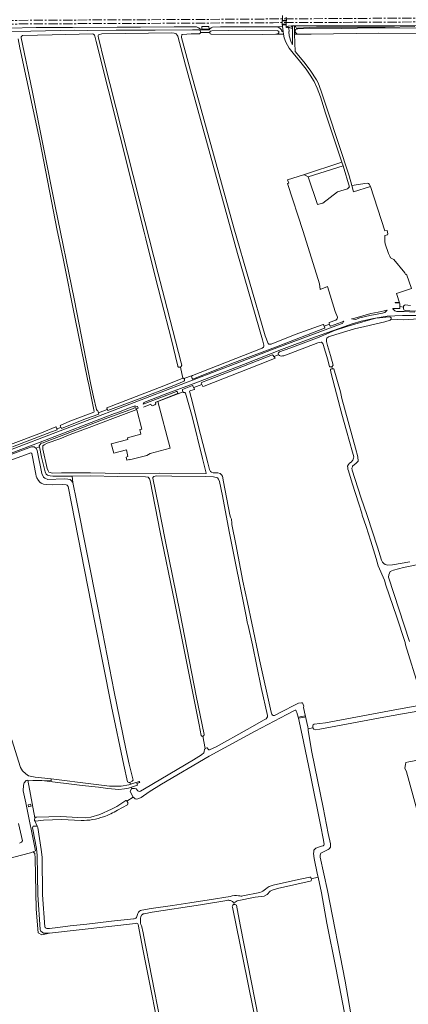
# Model space of a CAD drawing. Header units: metres. Extents: x 209813 to 223847, y 571801 to 587119.
# Tile 537 of 656: x 213849 to 214271, y 584783 to 585852. Entities that reach past the tile are written whole.
import ezdxf

# ---------------------------------------------------------------- set-up
doc = ezdxf.new("R2010")
doc.units = ezdxf.units.M
doc.linetypes.add('AM-AS', pattern=[16, 10, -2, 2, -2])
doc.linetypes.add('IE-TERREINAFSCHEIDING', pattern=[10, 8, -2])
for name, color, linetype, lineweight in [('B-RO-AM-AS_SPOOR-G', 8, 'AM-AS', 0), ('B-RO-GK-BESCHOEIING-G', 8, 'GK-BESCHOEIING', 0), ('B-RO-GR-BOUWLAND-GV', 8, 'Continuous', 0), ('B-RO-GR-GRAS-GV', 8, 'Continuous', 0), ('B-RO-GW-TALUD_KRUIN-G', 8, 'Continuous', 0), ('B-RO-IE-TERREINAFSCHEIDING-G', 8, 'IE-TERREINAFSCHEIDING', 0), ('B-RO-KW-KUNSTWERK_STUW-GV', 8, 'Continuous', 0), ('B-RO-OG-WEG-GV', 8, 'Continuous', 0), ('B-RO-VH-ONVERHARD-GV', 8, 'Continuous', 0), ('B-RO-VH-VERHARDING_HALFVERHARDING-GV', 8, 'Continuous', 0), ('B-RO-VH-VERHARDING_OPEN-GV', 8, 'Continuous', 0)]:
    doc.layers.add(name, color=color, linetype=linetype, lineweight=lineweight)
doc.linetypes.add('GK-BESCHOEIING', pattern='A,30,-5,[1,NLCS.shx,S=1,R=0,X=0,Y=0],-5', length=40)

msp = doc.modelspace()

# ---------------------------------------------------------------- linework, layer by layer
at = {"layer": 'B-RO-AM-AS_SPOOR-G', "flags": 128}
for points in [[(213304.048, 585848.332), (213310.981, 585848.37), (213413.081, 585849.117), (213518.575, 585849.635), (213615.021, 585850.01), (213740.279, 585850.819), (213960.079, 585851.998), (214010.98, 585852.193), (214210.941, 585853.522), (214414.327, 585854.443), (214610.856, 585855.734), (214697.236, 585856.125), (214772.532, 585856.619), (214926.514, 585857.284), (215011.75, 585857.888), (215397.634, 585860.164), (215803.555, 585862.346), (215902.476, 585862.758), (216119.608, 585864.071), (216159.519, 585864.182), (216286.886, 585865.197), (216687.331, 585867.023), (216761.329, 585867.481)], [(213304.075, 585844.307), (213638.605, 585846.143), (213757.034, 585846.925), (213903.907, 585847.779), (213965.765, 585848.014), (214124.022, 585848.893), (214171.521, 585849.069), (214280.756, 585849.714), (214367.487, 585850.116), (214425.824, 585850.6), (214610.37, 585851.597), (214750.18, 585852.482), (215093.525, 585854.385), (215214.408, 585854.901), (215322.886, 585855.505), (215600.987, 585857.132), (216166.326, 585860.25), (216250.869, 585860.882), (216575.959, 585862.509), (216649.075, 585862.766), (216761.488, 585863.541)]]:
    msp.add_lwpolyline(points, dxfattribs=at)
at = {"layer": 'B-RO-GK-BESCHOEIING-G', "flags": 128}
for points in [[(214178.906, 585520.322), (214179.328, 585519.249)], [(214184.623, 585522.261), (214184.975, 585521.455)], [(214184.975, 585521.455), (214185.561, 585520.112)], [(214179.328, 585519.249), (214179.749, 585518.176)], [(214123.882, 585487.475), (214124.81, 585486.37)], [(214124.81, 585486.37), (214125.778, 585485.219)], [(214186.421, 585474.97), (214187.81, 585475.275)], [(214188.036, 585472.81), (214186.672, 585472.571)], [(214187.81, 585475.275), (214188.095, 585475.338)], [(214188.842, 585472.915), (214188.036, 585472.81)], [(214020.622, 585446.309), (214020.139, 585446.037), (213996.556, 585436.84), (213996.454, 585436.371)], [(214019.574, 585448.646), (214019.787, 585448.196)], [(214019.787, 585448.196), (214020.622, 585446.309)], [(214020.865, 585445.794), (214020.622, 585446.309)], [(213996.454, 585436.371), (213996.38, 585436.03), (213996.451, 585434.867), (213995.629, 585433.656), (213992.794, 585432.669), (213991.746, 585432.885), (213991.037, 585434.365), (213983.081, 585431.254)], [(213934.321, 585425.144), (213933.734, 585427.135)], [(213934.559, 585424.336), (213934.321, 585425.144)], [(213943.865, 585428.834), (213943.619, 585429.764)], [(213943.994, 585428.345), (213943.865, 585428.834)], [(213889.335, 585407.677), (213888.348, 585409.439)], [(214050.211, 585060.33), (214050, 585060.237)], [(214051.881, 585061.069), (214050.211, 585060.33)]]:
    msp.add_lwpolyline(points, dxfattribs=at)
at = {"layer": 'B-RO-GR-BOUWLAND-GV', "flags": 128}
msp.add_lwpolyline([(214036.415, 585465.756), (214063.214, 585476.091), (214112.145, 585495.244), (214113.598, 585496.559), (214113.736, 585497.142), (214113.721, 585498.542), (214112.271, 585504.503), (214085.331, 585598.136), (214028.926, 585802.596), (214020.395, 585834.155), (214019.844, 585835.496), (214018.649, 585836.726), (214016.631, 585837.619), (214014.085, 585837.817), (213937.984, 585836.858), (213935.582, 585836.219), (213934.511, 585835.7), (213934.182, 585834.857), (213934.081, 585833.749), (213934.31, 585832.557), (213940.541, 585806.915), (213984.51, 585633.102), (213999.127, 585575.974), (214006.019, 585549.69), (214024.15, 585479.456), (214024.666, 585477.018), (214024.61, 585476.559), (214024.56, 585476.333), (214024.487, 585476.113), (214024.393, 585475.901), (214024.279, 585475.7), (214024.146, 585475.51), (214023.994, 585475.335), (214023.827, 585475.175), (214023.644, 585475.033), (214023.448, 585474.909), (214023.241, 585474.805), (214026.038, 585462.668), (214026.372, 585462.665), (214026.699, 585462.597), (214027.006, 585462.465), (214027.148, 585462.378)], close=True, dxfattribs=at)
for points in [[(213974.462, 584870.557), (213881.198, 584859.994), (213872.757, 584858.183), (213868.92, 584860.431), (213866.671, 584885.964), (213865.793, 584941.441), (213865.441, 584946.275), (213863.321, 584948.203), (213860.442, 584947.215), (213782.404, 584926.807), (213713.333, 584911.088), (213713.443, 584910.398), (213715.049, 584910.784)], [(214024.941, 584630.041), (214021.668, 584646.697), (214005.24, 584728.171), (213982.477, 584842.626), (213977.537, 584869.236)]]:
    msp.add_lwpolyline(points, dxfattribs=at)
at = {"layer": 'B-RO-GR-BOUWLAND-GV'}
msp.add_lwpolyline([(213977.537, 584869.236, 0.35208885), (213974.462, 584870.557)], format="xyb", dxfattribs=at)
at = {"layer": 'B-RO-GR-GRAS-GV', "flags": 128}
for points in [[(213815.879, 585839.37), (213861.069, 585839.737), (213908.574, 585840.636), (213922.683, 585840.525), (213953.646, 585840.699), (213996.043, 585840.836), (214036.353, 585841.18), (214043.457, 585841.083)], [(214123.909, 585844.498), (214066.736, 585844.384), (214058.23, 585843.839), (214056.643, 585843.442), (214055.275, 585842.289), (214054.852, 585841.837), (214054.806, 585840.973), (214044.795, 585841), (214044.743, 585841.924), (214044.626, 585842.098), (214042.952, 585843.322), (214040.919, 585844.209), (214016.495, 585844.218), (213980.066, 585843.831), (213954.565, 585843.881), (213906.059, 585843.615), (213866.654, 585843.599), (213836.594, 585843.001)], [(214055.117, 585838.145), (214055.141, 585838.882), (214055.861, 585839.842), (214057.317, 585839.991), (214094.179, 585840.613), (214128.181, 585840.32), (214129.198, 585839.996), (214130.057, 585839.137), (214130.057, 585837.951), (214129.501, 585837.209), (214128.786, 585836.673), (214127.792, 585836.354)], [(214148.122, 585844.751), (214147.024, 585844.762), (214147.23, 585836.344), (214150.496, 585836.51), (214149.304, 585837.02), (214148.222, 585838.062), (214147.942, 585839.345), (214148.343, 585841.349), (214150.667, 585842.118), (214198.236, 585842.674), (214215.684, 585843.038), (214294.247, 585843.17)], [(214347.407, 585845.835), (214255.818, 585845.464), (214148.107, 585845.452), (214148.122, 585844.751), (214149.237, 585842.613), (214150.37, 585842.898), (214163.363, 585843.801), (214171.186, 585843.958), (214245.656, 585843.856), (214277.763, 585844.564)], [(213838.806, 585390.712), (213872.514, 585403.403), (213887.994, 585409.972), (213888.348, 585409.439), (213889.336, 585407.667), (213893.637, 585409.316), (213893.141, 585410.657), (213893.011, 585410.902), (213892.909, 585411.494), (213903.24, 585415.868), (213929.356, 585425.724), (213929.649, 585426.377), (213923.888, 585455.447), (213922.268, 585461.541), (213909.171, 585527.158), (213895.545, 585594.494), (213889.592, 585623.069), (213870.674, 585720.568), (213849.111, 585821.639), (213847.218, 585831.357)], [(213850.503, 585832.343), (213862.251, 585775.135), (213887.302, 585649.707), (213907.858, 585548.757), (213926.198, 585455.787), (213928.814, 585442.347), (213932.136, 585428.866), (213932.839, 585427.783), (213933.734, 585427.135), (213934.321, 585425.144), (213943.865, 585428.834), (213943.482, 585430.456), (214000.728, 585452.646), (214021.635, 585460.971), (214026.038, 585462.668), (214023.241, 585474.805), (214023.024, 585474.723), (214022.801, 585474.661), (214022.573, 585474.622), (214022.341, 585474.606), (214022.11, 585474.613), (214021.88, 585474.642), (214021.654, 585474.694), (214021.435, 585474.768), (214021.223, 585474.863), (214021.022, 585474.978), (214020.834, 585475.113), (214020.659, 585475.265), (214020.501, 585475.434), (214020.334, 585475.651), (214013.139, 585505.897), (214002.899, 585546.547), (213995.681, 585574.659)], [(213927.883, 585836.85), (213884.168, 585835.607), (213852.317, 585835.102)], [(213995.681, 585574.659), (213985.719, 585613.946), (213983.961, 585621.211), (213931.764, 585828.424), (213930.37, 585834.239), (213929.994, 585835.258)], [(214024.678, 585835.549), (214024.439, 585833.661), (214024.54, 585832.691), (214035.282, 585792.687), (214078.394, 585636.662), (214081.413, 585626), (214115.237, 585508.87), (214118.419, 585500.497), (214119.255, 585499.849), (214120.371, 585499.554), (214121.74, 585499.728), (214147.811, 585510.065), (214178.368, 585521.198), (214178.906, 585520.322), (214179.328, 585519.249), (214184.975, 585521.455), (214184.623, 585522.261), (214184.845, 585523.295), (214192.048, 585525.779), (214193.596, 585527.14), (214193.627, 585529.017), (214191.302, 585534.989), (214182.806, 585562.246), (214174.833, 585558.912), (214174.308, 585565.22), (214156.424, 585622.172), (214139.632, 585674.189), (214140.814, 585674.57), (214139.693, 585678.326), (214156.827, 585683.757), (214198.638, 585697.465)], [(214043.936, 585836.807), (214035.068, 585836.689), (214025.596, 585836.162)], [(214198.638, 585697.465), (214180.812, 585750.726), (214175.228, 585768.312), (214171.828, 585777.645), (214168.624, 585784.854), (214164.215, 585791.695), (214159.614, 585798.533), (214152.538, 585807.592), (214145.735, 585815.85), (214141.462, 585821.374), (214137.718, 585827.691), (214135.797, 585832.591), (214135.207, 585836.35), (214127.792, 585836.354), (214126.842, 585836.287), (214112.471, 585836.202), (214056.672, 585836.561), (214055.725, 585836.669), (214055.104, 585837.768), (214055.117, 585838.145), (214045.125, 585838.237)], [(214135.207, 585836.35), (214134.756, 585839.222)], [(214147.23, 585836.344), (214147.697, 585817.467), (214157.245, 585806.505), (214163.961, 585797.373), (214171.053, 585786.674), (214172.765, 585783.37), (214175.984, 585774.502), (214183.49, 585752.807), (214206.315, 585682.452), (214209.242, 585671.957)], [(214288.613, 585837.275), (214238.433, 585837.345), (214165.107, 585836.385), (214150.496, 585836.51)], [(214229.591, 585670.98), (214245.229, 585622.646), (214247.544, 585623.307), (214248.602, 585619.405), (214248.139, 585618.479), (214245.096, 585617.553), (214245.096, 585611.137), (214245.52, 585608.676), (214249.012, 585598.198), (214250.64, 585595.262), (214251.314, 585593.436), (214254.97, 585591.538), (214266.854, 585577.02), (214267.595, 585575.306), (214268.808, 585575.754), (214273.995, 585560.022), (214257.977, 585554.742), (214261.525, 585543.593), (214261.446, 585540.572), (214265.328, 585539.972), (214265.345, 585540.876), (214266.06, 585541.742), (214267.152, 585542.271), (214273.072, 585541.775)], [(214281.801, 585527.046), (214265.185, 585526.115), (214251.998, 585526.791), (214251.048, 585525.704), (214245.173, 585524.083), (214223.502, 585519.013), (214212.278, 585516.288), (214187.371, 585508.9), (214184.132, 585507.586), (214182.327, 585506.382), (214181.691, 585505.447), (214182.005, 585502.499), (214182.813, 585498.248), (214186.189, 585487.503), (214189.013, 585476.954), (214188.095, 585475.338), (214187.81, 585475.275), (214188.036, 585472.81), (214188.842, 585472.915), (214189.764, 585472.754), (214197.177, 585447.738), (214198.379, 585440.521), (214213.519, 585386.872), (214216.033, 585377.48), (214216.358, 585372.776), (214214.176, 585370.418), (214209.97, 585367.048), (214209.934, 585366.437), (214209.523, 585364.836), (214209.653, 585362.895), (214219.242, 585333.571), (214226.124, 585313.545), (214237.121, 585279.193), (214241.395, 585265.141), (214242.653, 585263.063), (214244.198, 585261.462), (214245.591, 585260.448), (214248.386, 585259.777), (214253.46, 585260.069), (214272.401, 585263.42)], [(214187.81, 585475.275), (214186.421, 585474.97), (214184.968, 585475.182), (214183.148, 585482.802), (214178.312, 585499.376), (214177.802, 585500.494), (214176.899, 585501.397), (214176.372, 585501.783), (214176.046, 585501.873), (214172.491, 585500.987), (214135.528, 585487.158), (214134.115, 585486.846), (214133.065, 585486.824), (214131.738, 585486.952), (214130.71, 585487.315), (214129.852, 585488.252), (214124.81, 585486.37), (214125.778, 585485.219), (214126.013, 585484.303), (214118.108, 585481.322), (214048.934, 585453.93), (214047.616, 585453.697), (214046.627, 585455.82), (214037.74, 585452.54), (214038.48, 585450.54), (214034.647, 585449.282), (214033.315, 585448.574), (214033.385, 585447.288), (214034.857, 585441.747), (214044.937, 585401.42), (214053.17, 585370.672), (214054.964, 585363.371), (214055.802, 585361.444), (214056.909, 585360.491), (214058.795, 585359.808), (214063.989, 585359.882), (214066.273, 585359.368), (214068.065, 585357.75), (214068.902, 585356.172), (214069.927, 585350.048), (214076.991, 585314.418), (214077.708, 585311.699), (214078.716, 585309.618), (214079.237, 585305.097), (214078.936, 585303.746), (214083.627, 585282.404), (214091.109, 585242.128), (214096.182, 585218.935), (214100.646, 585196.762), (214109.237, 585156.692), (214121.653, 585099.944), (214122.553, 585097.694), (214123.385, 585096.818), (214124.145, 585096.498), (214125.35, 585096.498), (214133.115, 585100.352), (214148.423, 585108.179), (214151.371, 585109.75), (214154.837, 585110.146), (214155.899, 585109.969), (214157.085, 585106.521), (214156.758, 585105.053), (214158.864, 585096.82), (214161.56, 585084.118), (214161.851, 585081.902), (214167.163, 585082.831), (214166.926, 585083.133), (214166.979, 585085.019), (214167.328, 585086.242), (214168.551, 585086.813), (214180.958, 585088.366), (214250.3, 585101.403), (214283.906, 585107.624)], [(214282.627, 585125.248), (214267.706, 585172.962), (214267.113, 585175.768), (214257.849, 585204.288), (214246.299, 585238.049), (214244.843, 585243.283), (214238.06, 585259.05), (214235.904, 585266.745), (214229.932, 585285.734), (214225.055, 585301.741), (214220.713, 585313.951), (214220.266, 585316.269), (214217.068, 585326.085), (214209.709, 585348.526), (214205.725, 585361.962), (214205.109, 585363.904), (214205.109, 585365.23), (214204.831, 585367.018), (214205.602, 585368.961), (214206.917, 585370.591), (214208.503, 585371.613), (214210.301, 585373.577), (214211.233, 585375.929), (214211.479, 585377.458), (214210.16, 585382.523), (214203.478, 585405.509), (214198.329, 585423.583), (214186.881, 585467.683), (214186.121, 585471.381), (214186.065, 585472.297), (214186.672, 585472.571), (214188.036, 585472.81)], [(213968.329, 585023.737), (213967.438, 585023.743), (213966.576, 585023.891), (213965.993, 585024.172), (213961.749, 585042.296), (213948.388, 585106.193), (213930.131, 585199.129), (213901.336, 585344.943), (213900.489, 585346.53), (213899.133, 585347.038), (213895.711, 585347.183), (213884.561, 585346.901), (213877.578, 585347.155), (213874.509, 585347.656), (213872.142, 585348.748), (213870.75, 585349.864), (213869.258, 585351.464), (213867.617, 585354.32), (213866.876, 585356.458), (213866.538, 585358.468), (213862.336, 585379.074), (213861.86, 585380.768), (213861.5, 585381.371), (213860.802, 585381.604), (213836.161, 585372.596)], [(213970.641, 585017.219), (213973.534, 585017.23), (213975.36, 585016.634), (213977.066, 585014.69), (213978.376, 585013.817), (213980.081, 585014.27), (213984.483, 585016.664), (214037.374, 585048.222), (214046.26, 585053.576), (214048.538, 585055.757), (214049.125, 585056.907), (214049.389, 585059.729), (214050, 585060.237), (214050.211, 585060.33), (214047.756, 585073.93), (214047.406, 585073.863), (214047.227, 585073.857), (214047.049, 585073.867), (214046.7, 585073.942), (214046.533, 585074.005), (214046.222, 585074.178), (214046.08, 585074.288), (214045.837, 585074.517), (214043.519, 585086.215), (214029.301, 585158.548), (214016.955, 585220.096), (214001.414, 585295.649), (213990.452, 585351.246), (213989.734, 585353.258), (213988.381, 585355.09), (213985.227, 585355.76), (213954.748, 585355.929), (213926.159, 585356.493), (213905.954, 585356.386), (213906.676, 585349.313), (213910.518, 585329.746), (213933.53, 585213.453), (213951.498, 585121.997), (213963.967, 585060.184), (213967.588, 585043.399), (213972.064, 585026.123), (213970.949, 585025.057), (213968.329, 585023.737), (213969.051, 585021.702), (213978.628, 585024.781), (213979.078, 585023.432), (213976.088, 585022.4), (213976.802, 585020.601), (213970.156, 585018.587)], [(214050.211, 585060.33), (214051.881, 585061.069), (214052.418, 585061.121), (214053.497, 585059.603), (214054.119, 585058.939), (214054.931, 585058.959), (214062.232, 585062.171), (214095.684, 585081.025), (214114.383, 585091.506), (214116.471, 585092.851), (214117.669, 585094.947), (214117.797, 585096.258), (214110.78, 585126.732), (214101.71, 585173.239), (214096.805, 585194.162), (214095.746, 585197.744), (214095.157, 585202.554), (214076.281, 585296.171), (214068.801, 585334.971), (214065.748, 585350.516), (214064.655, 585353.167), (214063.429, 585354.582), (214059.111, 585355.446), (214050.547, 585355.936), (214014.095, 585356.223), (213997.463, 585356.735), (213994.557, 585356.093), (213993.464, 585354.904), (213993.444, 585354.257), (213999.432, 585324.255), (214006.67, 585287.211), (214022.876, 585207.03), (214040.573, 585117.533), (214049.056, 585075.629), (214049.011, 585075.314), (214048.91, 585074.972), (214048.834, 585074.81), (214048.636, 585074.513), (214048.384, 585074.261), (214048.24, 585074.155), (214047.925, 585073.989), (214047.756, 585073.93)], [(214284.841, 585261.019), (214265.33, 585257.114), (214254.58, 585254.316), (214250.983, 585252.693), (214249.442, 585249.156), (214249.036, 585246.542), (214272.006, 585176.869)], [(214292.04, 585103.028), (214291.013, 585102.757), (214288.526, 585102.811), (214283.252, 585101.593), (214264.209, 585098.207), (214244.272, 585094.452), (214174.734, 585081.665), (214170.017, 585080.91), (214168.245, 585081.454), (214167.163, 585082.831)], [(214172.8, 584920.63), (214172.268, 584923.213), (214168.463, 584940.927), (214167.74, 584946.505), (214168.065, 584948.162), (214168.265, 584949.902), (214169.07, 584951.128), (214170.415, 584952.148), (214173.176, 584953.305), (214176.454, 584954.345), (214178.145, 584954.65), (214178.823, 584955.396), (214179.233, 584956.459), (214178.33, 584962.629), (214175.745, 584975.938), (214164.104, 585033.453), (214155.396, 585075.105), (214151.44, 585093.418), (214151.246, 585094.466), (214149.716, 585099.562), (214149.048, 585101.053), (214148.468, 585101.965), (214147.753, 585102.151), (214138.696, 585097.434), (214104.443, 585079.27), (214054.411, 585052.241), (214002.71, 585021.719), (213989.264, 585013.264), (213980.79, 585007.232), (213978.286, 585006.3)], [(214285.346, 584977.934), (214286.475, 584978.209), (214285.108, 584982.915), (214283.153, 584982.361), (214275.479, 585010.123), (214268.554, 585035.311), (214267.012, 585039.083), (214267.435, 585043.09), (214268.137, 585045.197), (214271.313, 585045.853), (214304.065, 585052.325), (214305.431, 585052.987), (214305.59, 585053.448), (214305.68, 585054.446), (214303.291, 585063.517), (214293.809, 585093.312), (214294.68, 585093.54)], [(214161.851, 585081.902), (214162.115, 585079.893), (214165.822, 585056.644), (214178.204, 584996.303), (214183.669, 584968.272), (214186.271, 584956.781), (214186.028, 584953.306), (214184.887, 584951.366), (214183.746, 584950.62), (214176.458, 584947.268), (214175.804, 584946.816), (214174.972, 584944.616), (214175, 584942.593), (214182.805, 584906.286), (214202.305, 584807.779), (214209.889, 584763.824)], [(213840.4, 585069.919), (213849.727, 585039.989), (213851.777, 585036.104), (213855.445, 585032.867), (213858.519, 585030.978), (213865.747, 585029.521), (213883.045, 585027.592), (213928.957, 585021.925), (213946.155, 585019.676), (213959.102, 585019.436), (213967.192, 585021.097), (213969.051, 585021.702)], [(213972.111, 585007.783), (213969.741, 585011.615), (213968.917, 585013.997), (213970.06, 585016.787), (213970.641, 585017.219), (213970.156, 585018.587), (213967.013, 585017.509), (213962.62, 585016.552), (213956.606, 585015.84), (213944.435, 585016.898), (213934.514, 585018.353), (213916.786, 585020.337), (213873.038, 585025.875), (213863.272, 585025.838), (213857.622, 585026.099), (213865.411, 584985.192), (213865.582, 584985.565), (213865.994, 584985.791), (213866.55, 584985.886), (213867.629, 584985.966), (213893.5, 584986.746), (213911.795, 584985.436), (213919.96, 584985.3), (213926.071, 584985.906), (213935.802, 584988.805), (213948.425, 584994.658), (213954.217, 584997.669), (213963.901, 585004.072), (213964.71, 585004.151), (213965.215, 585003.259)], [(213972.111, 585007.783), (213965.215, 585003.259), (213966.115, 585001.671)], [(213965.864, 584999.48), (213955.17, 584993.69)], [(213848.642, 584957.599), (213850.706, 584958.816), (213851.812, 584960.052), (213847.512, 584978.86)], [(213865.191, 584982.068), (213867.662, 584976.021)], [(213915.688, 584982.408), (213894.263, 584983.329), (213874.791, 584982.786), (213865.879, 584981.737)], [(213868.391, 584974.663), (213872.17, 584950.806), (213873.219, 584942.549), (213873.743, 584901.635), (213875.97, 584866.89)], [(214124.083, 584911.974), (214148.073, 584917.316), (214163.616, 584920.903)], [(214164.088, 584916.243), (214128.752, 584908.329), (214122.902, 584906.769), (214120.562, 584905.501), (214117.345, 584902.089), (214114.03, 584900.139), (214104.475, 584898.872), (214085.073, 584894.972)], [(214164.921, 584920.422), (214165.25, 584919.114)], [(214201.235, 584773.533), (214192.174, 584822.091), (214182.064, 584870.797), (214176.266, 584903.788), (214172.8, 584920.63), (214165.25, 584919.114), (214165.521, 584918.035)], [(213981.567, 584884.758), (213991.56, 584886.643), (214014.804, 584889.845), (214033.646, 584892.863), (214054.628, 584895.983), (214077.383, 584899.771)], [(214091.05, 584900.478), (214109.512, 584904.112)], [(214073.768, 584895.401), (214045.216, 584890.729), (213992.473, 584882.762), (213983.992, 584881.034)], [(214081.43, 584893.228), (214081.823, 584891.135)], [(214084.079, 584890.177), (214087.997, 584868.842), (214108.375, 584765.688)], [(213975.46, 584876.834), (213976.967, 584881.329)], [(213983.167, 584858.225), (214001.437, 584765.263), (214020.516, 584671.412), (214029.187, 584630.235), (214031.579, 584630.315), (214036.812, 584630.896), (214122.085, 584648.42), (214123.699, 584648.361), (214125.764, 584648.762), (214127.49, 584649.533), (214127.922, 584650.859), (214127.398, 584653.942), (214120.135, 584690.866), (214116.222, 584707.698), (214095.981, 584807.975), (214079.676, 584888.143)], [(213890.105, 584866.169), (213903.567, 584867.742), (213921.605, 584869.695), (213948.337, 584872.815), (213972.246, 584875.46)]]:
    msp.add_lwpolyline(points, dxfattribs=at)
for points in [[(214134.122, 585844.566), (214123.909, 585844.498), (214127.948, 585844.19), (214130.162, 585843.492), (214131.665, 585842.394), (214132.566, 585841.479), (214132.995, 585840.909), (214133.286, 585840.257), (214133.478, 585839.15), (214134.344, 585839.227), (214134.756, 585839.222)], [(214141.08, 585839.151), (214141.472, 585834.714), (214143.422, 585827.58), (214144.492, 585825.58), (214144.789, 585825.282), (214145.063, 585825.169), (214144.8, 585844.785), (214144.027, 585844.793), (214144.024, 585845.44), (214140.351, 585845.249), (214137.947, 585844.696), (214137.93, 585843.674), (214140.534, 585843.414), (214141.03, 585842.92), (214141.307, 585839.149)], [(214161.863, 585681.385), (214172.005, 585651.263), (214177.729, 585652.804), (214193.691, 585665.244), (214204.809, 585668.436), (214206.57, 585670.087), (214206.936, 585670.177), (214199.941, 585693.355)], [(214229.591, 585670.98), (214228.335, 585673.42), (214227.383, 585674.134), (214226.033, 585674.452), (214209.242, 585671.957), (214211.164, 585665.062)], [(213948.483, 585390.278), (213948.179, 585391.557), (213966.403, 585396.302), (213965.97, 585398.094), (213980.241, 585401.874), (213979.131, 585406.917), (213981.313, 585407.438), (213976.111, 585428.436), (213975.064, 585428.487), (213973.252, 585427.674), (213950.084, 585419.125), (213924.112, 585409.169), (213903.761, 585401.392), (213892.301, 585396.707), (213878.773, 585392.082), (213875.244, 585390.48), (213874.111, 585389.398), (213873.789, 585388.257), (213873.789, 585385.534), (213878.567, 585364.669), (213879.649, 585362.007), (213880.592, 585360.809), (213884.58, 585359.641), (213894.328, 585360.015), (213925.85, 585359.853), (213957.361, 585359.19), (214001.111, 585359.628), (214050.924, 585359.333), (214051.154, 585359.666), (214047.271, 585375.407), (214036.043, 585421.242), (214028.925, 585446.584), (214028.233, 585447.091), (214027.567, 585447.283), (214026.703, 585447.309), (214026.045, 585447.833), (214020.318, 585445.614), (213998.876, 585437.309), (214012.304, 585386.548), (214001.379, 585383.709), (213990.531, 585380.852), (213986.972, 585378.834), (213968.199, 585374.019), (213968.103, 585374.395), (213965.286, 585373.747), (213964.508, 585377.064), (213966.322, 585377.566), (213964.747, 585384.83), (213950.907, 585381.197)]]:
    msp.add_lwpolyline(points, close=True, dxfattribs=at)
at = {"layer": 'B-RO-GR-GRAS-GV'}
for points in [[(213851.031, 585834.229, 0.16272743), (213850.503, 585832.343)], [(213852.317, 585835.102, 0.24572731), (213851.031, 585834.229)], [(213929.994, 585835.258, 0.17617588), (213927.883, 585836.85)], [(214025.596, 585836.162, 0.29170996), (214024.678, 585835.549)], [(213972.934, 585006.872, -0.01955749), (213972.111, 585007.783)], [(213978.286, 585006.3, -0.38489959), (213972.934, 585006.872)], [(213966.115, 585001.671, -0.36634552), (213965.864, 584999.48)], [(213939.872, 584986.455, -0.10034121), (213915.688, 584982.408)], [(213955.17, 584993.69, -0.07253712), (213939.872, 584986.455)], [(213865.879, 584981.737, -0.23895549), (213865.191, 584982.068)], [(213867.662, 584976.021, -0.28672912), (213868.391, 584974.663)], [(214163.616, 584920.903, -0.28670022), (214164.921, 584920.422)], [(214115.577, 584907.708, -0.16166909), (214124.083, 584911.974)], [(214165.521, 584918.035, -0.28444091), (214164.088, 584916.243)], [(214077.383, 584899.771, -0.11183009), (214086.526, 584900.649)], [(214086.526, 584900.649, 0.15543896), (214091.05, 584900.478)], [(214109.512, 584904.112, 0.13818005), (214115.577, 584907.708)], [(214077.713, 584895.359, 0.13129344), (214073.768, 584895.401)], [(214080.536, 584893.624, 0.08207103), (214077.713, 584895.359)], [(214085.073, 584894.972, 0.10929605), (214082.812, 584893.734)], [(213976.967, 584881.329, -0.26067548), (213981.567, 584884.758)], [(213980.546, 584878.72, 0.104779), (213980.089, 584873.692)], [(213983.992, 584881.034, 0.23894074), (213980.546, 584878.72)], [(213972.246, 584875.46, 0.24838448), (213975.46, 584876.834)], [(213980.089, 584873.692, 0.13913345), (213981.037, 584867.808)], [(213981.037, 584867.808, -0.03248371), (213983.167, 584858.225)], [(213875.97, 584866.89, 0.24469205), (213878.228, 584865.077)], [(213878.228, 584865.077, 0.07260601), (213890.105, 584866.169)]]:
    msp.add_lwpolyline(points, format="xyb", dxfattribs=at)
for centre, radius, start, end in [((214042.924, 585838.858), 2.287, 296.268151, 75.447924), ((214082.105, 584888.665), 2.486, 37.459495, 194.80565), ((214081.619, 584894.862), 1.645, 228.820479, 315.126787)]:
    msp.add_arc(centre, radius, start, end, dxfattribs=at)
at = {"layer": 'B-RO-GW-TALUD_KRUIN-G', "flags": 128}
msp.add_lwpolyline([(214698.485, 585847.373), (214693.626, 585847.778), (214674.566, 585848.171), (214653.625, 585847.812), (214610.916, 585848.025), (214427.104, 585846.618), (214376.778, 585845.938), (214347.407, 585845.835), (214255.818, 585845.464), (214148.107, 585845.452)], dxfattribs=at)
at = {"layer": 'B-RO-IE-TERREINAFSCHEIDING-G', "flags": 128}
for points in [[(214144.688, 585842.413), (214139.645, 585844.33)], [(214144.688, 585842.413), (214144.649, 585844.787)]]:
    msp.add_lwpolyline(points, dxfattribs=at)
at = {"layer": 'B-RO-KW-KUNSTWERK_STUW-GV', "flags": 128}
for points in [[(214260.244, 585544.932), (214256.221, 585544.921), (214256.223, 585544.469), (214260.681, 585544.481), (214260.68, 585544.933)], [(214157.963, 585094.621), (214159.21, 585094.848), (214159.018, 585095.964), (214151.246, 585094.466), (214151.44, 585093.418)]]:
    msp.add_lwpolyline(points, close=True, dxfattribs=at)
at = {"layer": 'B-RO-OG-WEG-GV', "flags": 128}
for points in [[(214317.042, 585542.111), (214311.245, 585539.949), (214304.515, 585538.224), (214296.626, 585536.9), (214286.725, 585536.063), (214277.032, 585535.443), (214267.481, 585536.126), (214266.409, 585536.442), (214265.843, 585537.026)], [(214281.431, 585530.965), (214264.362, 585530.863), (214247.712, 585530.089), (214232.739, 585527.628), (214219.461, 585524.545), (214209.84, 585521.65), (214195.578, 585516.863), (214168.738, 585507.157), (214133.124, 585493.851), (214091.677, 585477.648), (214040.18, 585457.774), (214006.757, 585445.453), (213983.547, 585436.254), (213982.864, 585434.451), (214018.977, 585448.291), (214019.574, 585448.646), (214020.622, 585446.309), (214020.865, 585445.794), (214026.045, 585447.833), (214025.517, 585449.807), (214025.447, 585450.572), (214036.403, 585454.91), (214036.945, 585454.301), (214037.665, 585452.742), (214037.74, 585452.54), (214046.627, 585455.82), (214045.959, 585457.253), (214046.144, 585457.914), (214053.647, 585460.968), (214089.95, 585474.885), (214123.072, 585488.091), (214123.882, 585487.475), (214124.81, 585486.37), (214129.852, 585488.252), (214129.453, 585489.273), (214129.94, 585490.441), (214130.886, 585491.327), (214142.071, 585495.371), (214173.727, 585507.269), (214190.548, 585514.526), (214204.028, 585518.928), (214221.16, 585524.047), (214231.287, 585526.773), (214236.98, 585528.236), (214239.264, 585528.204), (214249.913, 585529.3), (214251.187, 585529.065), (214251.998, 585528.172), (214251.998, 585526.791), (214265.185, 585526.115), (214281.801, 585527.046)], [(214265.328, 585539.972), (214261.446, 585540.572), (214261.387, 585538.311), (214253.894, 585538.396), (214253.989, 585538.084), (214256.178, 585535.741), (214258.201, 585535.102), (214266.061, 585535.04), (214277.648, 585534.563)], [(213828.326, 585381.045), (213900.243, 585408.477), (213951.227, 585427.992), (213990.061, 585442.933), (214024.046, 585455.82), (214058.048, 585468.877), (214090.296, 585481.364), (214122.314, 585493.675), (214177.694, 585514.125), (214197.833, 585521.703), (214199.062, 585522.092), (214200.451, 585524.258), (214200.53, 585524.664), (214198.299, 585523.714), (214186.328, 585519.21), (214185.561, 585520.112), (214184.975, 585521.455), (214179.328, 585519.249), (214180.021, 585517.351), (214179.668, 585517.061), (214129.226, 585497.364), (214079.095, 585478.548), (214036.934, 585461.774), (214035.953, 585462.556), (214035.282, 585464.8), (214036.415, 585465.756), (214027.148, 585462.378), (214027.404, 585462.162), (214027.514, 585462.037), (214027.695, 585461.756), (214027.818, 585461.446), (214027.856, 585461.283), (214027.882, 585460.95), (214027.842, 585460.618), (214027.739, 585460.301), (214027.664, 585460.151), (214027.471, 585459.878), (214027.229, 585459.648), (214014.334, 585454.116), (213978.552, 585440.273), (213944.572, 585427.476), (213943.994, 585428.345), (213943.865, 585428.834), (213934.321, 585425.144), (213934.763, 585423.646), (213920.282, 585418.694), (213894.193, 585408.197), (213893.996, 585408.645), (213893.74, 585409.036), (213893.637, 585409.316), (213889.336, 585407.667), (213889.522, 585406.608), (213883.361, 585404.463), (213841.089, 585388.051)], [(213807.061, 585367.76), (213861.605, 585388.345), (213864.678, 585388.185), (213866.482, 585386.782), (213870.33, 585388.244), (213870.148, 585389.27), (213870.948, 585390.795), (213872.161, 585392.122), (213874.492, 585392.488), (213880.535, 585394.921), (213892.205, 585399.495), (213937.624, 585417.21), (213971.14, 585429.562), (213973.597, 585430.626), (213974.242, 585430.66), (213974.801, 585430.38), (213975.153, 585429.91), (213975.267, 585429.341), (213975.222, 585429.152), (213977.512, 585430.09), (213976.537, 585432.006), (213974.749, 585432.314), (213973.15, 585432.346), (213968.894, 585430.862), (213955.281, 585425.58), (213951.746, 585424.248), (213871.219, 585393.23), (213779.158, 585358.32)]]:
    msp.add_lwpolyline(points, dxfattribs=at)
msp.add_lwpolyline([(214211.261, 585527.62), (214209.141, 585527.024), (214213.427, 585526.646), (214218.167, 585528.156), (214228.855, 585530.948), (214242.657, 585533.425), (214244.848, 585533.905), (214245.206, 585533.951), (214247.864, 585536.67), (214238.034, 585534.578), (214230.11, 585532.913), (214212.596, 585527.884)], close=True, dxfattribs=at)
at = {"layer": 'B-RO-OG-WEG-GV'}
msp.add_lwpolyline([(214265.843, 585537.026, -0.07389342), (214265.328, 585539.972)], format="xyb", dxfattribs=at)
at = {"layer": 'B-RO-VH-ONVERHARD-GV', "flags": 128}
for points in [[(213905.954, 585356.386), (213900.973, 585356.36), (213884.642, 585356.395), (213881.912, 585356.651), (213879.154, 585357.521), (213877.657, 585358.66), (213876.633, 585361.114), (213872.401, 585376.917), (213870.33, 585388.244), (213866.482, 585386.782), (213866.659, 585386.644), (213867.845, 585384.012), (213872.705, 585359.328), (213874.833, 585355.173), (213876.223, 585353.992), (213879.442, 585352.721), (213896.993, 585353.365), (213901.199, 585353.108), (213903.58, 585352.587), (213905.222, 585351.265), (213906.676, 585349.313)], [(213883.045, 585027.592), (213882.937, 585025.218), (213873.038, 585025.875), (213916.786, 585020.337), (213934.514, 585018.353), (213944.435, 585016.898), (213956.606, 585015.84), (213962.62, 585016.552), (213967.013, 585017.509), (213976.802, 585020.601), (213976.088, 585022.4), (213979.078, 585023.432), (213978.628, 585024.781), (213967.192, 585021.097), (213959.102, 585019.436), (213946.155, 585019.676), (213928.957, 585021.925)], [(213861.148, 584997.935), (213858.525, 584997.301), (213858.008, 584999.438), (213860.63, 585000.067)]]:
    msp.add_lwpolyline(points, close=True, dxfattribs=at)
for points in [[(213865.03, 584982.723), (213865.411, 584985.192), (213857.622, 585026.099), (213855.805, 585025.65), (213853.756, 585023.114), (213853.054, 585020.793), (213852.623, 585014.551), (213855.36, 585001.331), (213865.944, 584949.212), (213863.321, 584948.203), (213865.441, 584946.275), (213865.793, 584941.441), (213866.671, 584885.964), (213868.92, 584860.431), (213872.757, 584858.183), (213881.198, 584859.994), (213874.517, 584860.058), (213871.846, 584862.103), (213870.986, 584863.955), (213868.394, 584901.671), (213867.861, 584944.251), (213866.908, 584951.862), (213863.039, 584972.434), (213862.839, 584974.236), (213863.187, 584975.529)], [(213863.911, 584976.139), (213867.002, 584976.212)]]:
    msp.add_lwpolyline(points, dxfattribs=at)
at = {"layer": 'B-RO-VH-ONVERHARD-GV'}
for points in [[(213863.187, 584975.529, -0.37464042), (213863.911, 584976.139)], [(213865.191, 584982.068, -0.20746359), (213865.03, 584982.723)], [(213867.002, 584976.212, -0.1205328), (213867.662, 584976.021)]]:
    msp.add_lwpolyline(points, format="xyb", dxfattribs=at)
at = {"layer": 'B-RO-VH-VERHARDING_HALFVERHARDING-GV', "flags": 128}
for points in [[(213836.594, 585843.001), (213866.654, 585843.599), (213906.059, 585843.615), (213954.565, 585843.881), (213980.066, 585843.831), (214016.495, 585844.218), (214040.919, 585844.209), (214042.952, 585843.322), (214044.626, 585842.098), (214044.743, 585841.924), (214044.795, 585841), (214054.806, 585840.973), (214054.852, 585841.837), (214055.275, 585842.289), (214056.643, 585843.442), (214058.23, 585843.839), (214066.736, 585844.384), (214129.399, 585844.509), (214134.122, 585844.566), (214133.814, 585847.111), (214133.845, 585851.163), (214134.032, 585851.157), (214133.997, 585856.521)], [(214138.222, 585854.887), (214138.276, 585850.841), (214138.04, 585850.841), (214137.92, 585847.146), (214137.947, 585844.696), (214140.351, 585845.249), (214144.024, 585845.44), (214148.107, 585845.452), (214255.818, 585845.464), (214347.407, 585845.835)]]:
    msp.add_lwpolyline(points, dxfattribs=at)
msp.add_lwpolyline([(214054.323, 585844.815), (214054.329, 585841.929), (214046.41, 585841.92), (214046.414, 585844.79)], close=True, dxfattribs=at)
at = {"layer": 'B-RO-VH-VERHARDING_OPEN-GV', "flags": 128}
for points in [[(214136.494, 585847.134), (214133.83, 585847.111), (214133.906, 585846.452), (214137.928, 585846.432), (214137.92, 585847.146)], [(214133.845, 585851.163), (214133.838, 585850.816), (214138.276, 585850.841), (214138.283, 585851.145)], [(214156.827, 585683.757), (214158.685, 585683.297), (214161.863, 585681.385), (214199.941, 585693.355), (214198.638, 585697.465)]]:
    msp.add_lwpolyline(points, close=True, dxfattribs=at)

doc.saveas('drawing.dxf')
